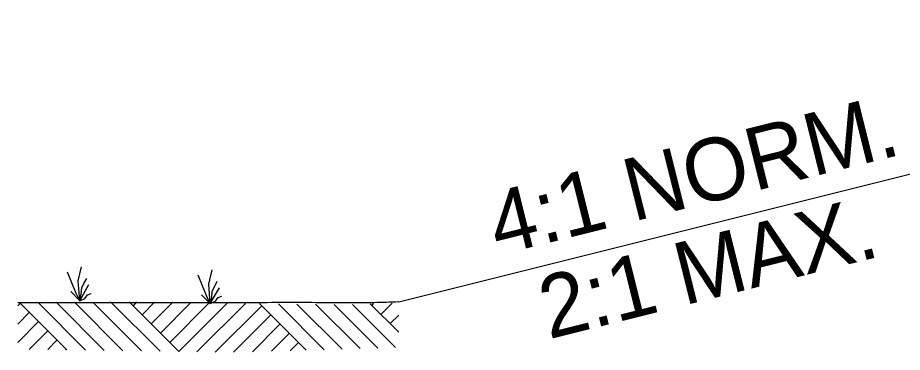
# Model space of a CAD drawing. Extents: x 1671357 to 13005564, y 567358 to 14261451.
# Drawn here: x 12758427.21 to 12758435.71, y 14259924.73 to 14259927.95 of the extents above; entities that cross this region are included whole.
import ezdxf

# ---------------------------------------------------------------- set-up
doc = ezdxf.new("R2010")
doc.units = 0
doc.layers.add('Default', color=7, linetype='Continuous')
doc.layers.add('R_Draft', color=7, linetype='Continuous')

msp = doc.modelspace()

# ---------------------------------------------------------------- linework, layer by layer
at = {"layer": 'Default'}
for p, q in [((12758430.8696, 14259925.2172), (12758441.7858, 14259927.947)), ((12758427.7872, 14259925.4186), (12758427.8197, 14259925.5536)), ((12758429.0423, 14259925.3886), (12758429.0748, 14259925.5261)), ((12758427.7697, 14259925.2986), (12758427.6847, 14259925.5036)), ((12758427.8422, 14259925.3936), (12758427.8697, 14259925.4436)), ((12758429.0248, 14259925.2686), (12758428.9398, 14259925.4736)), ((12758427.8022, 14259925.2286), (12758427.7872, 14259925.4186)), ((12758427.8022, 14259925.2286), (12758427.8897, 14259925.3836)), ((12758427.8172, 14259925.2911), (12758427.8222, 14259925.3511)), ((12758427.8222, 14259925.3511), (12758427.8422, 14259925.3936)), ((12758429.0573, 14259925.2011), (12758429.0423, 14259925.3886)), ((12758429.0573, 14259925.2011), (12758429.1448, 14259925.3536)), ((12758429.0773, 14259925.3211), (12758429.0973, 14259925.3636)), ((12758429.0973, 14259925.3636), (12758429.1248, 14259925.4161)), ((12758427.8022, 14259925.2286), (12758427.7172, 14259925.3161)), ((12758427.8022, 14259925.2286), (12758427.7697, 14259925.2986)), ((12758427.8022, 14259925.2286), (12758427.8172, 14259925.2911)), ((12758427.8022, 14259925.2286), (12758427.8522, 14259925.2511)), ((12758427.8522, 14259925.2511), (12758427.8772, 14259925.2861)), ((12758427.8772, 14259925.2861), (12758427.9122, 14259925.2986)), ((12758429.0573, 14259925.2011), (12758428.9723, 14259925.2861)), ((12758429.0573, 14259925.2011), (12758429.0248, 14259925.2686)), ((12758429.0573, 14259925.2011), (12758429.0723, 14259925.2611)), ((12758429.0723, 14259925.2611), (12758429.0773, 14259925.3211)), ((12758429.1073, 14259925.2236), (12758429.1323, 14259925.2586)), ((12758429.1323, 14259925.2586), (12758429.1673, 14259925.2711)), ((12758427.2321, 14259925.2061), (12758427.2059, 14259925.1798)), ((12758427.6772, 14259924.7585), (12758427.2271, 14259925.2086)), ((12758427.8572, 14259924.7535), (12758427.4022, 14259925.2111)), ((12758428.0372, 14259924.751), (12758427.5747, 14259925.2136)), ((12758428.2172, 14259924.7485), (12758427.7522, 14259925.2136)), ((12758428.3973, 14259924.746), (12758427.9272, 14259925.2161)), ((12758428.5748, 14259924.7435), (12758428.0997, 14259925.2186)), ((12758428.7548, 14259924.741), (12758428.2772, 14259925.2186)), ((12758428.3497, 14259925.2186), (12758428.3147, 14259925.1811)), ((12758428.5223, 14259925.2161), (12758428.4023, 14259925.0936)), ((12758428.6973, 14259925.2136), (12758428.4898, 14259925.006)), ((12758428.8723, 14259925.2111), (12758428.5798, 14259924.916)), ((12758429.0473, 14259925.2086), (12758428.6673, 14259924.8285)), ((12758429.2198, 14259925.2061), (12758428.7548, 14259924.741)), ((12758429.3948, 14259925.2036), (12758428.9273, 14259924.7385)), ((12758429.0573, 14259925.2011), (12758429.1073, 14259925.2236)), ((12758429.5524, 14259925.1811), (12758429.1048, 14259924.7335)), ((12758429.9799, 14259924.7535), (12758429.5324, 14259925.2011)), ((12758430.1524, 14259924.7585), (12758429.7124, 14259925.1986)), ((12758430.3249, 14259924.7635), (12758429.8899, 14259925.1961)), ((12758430.4974, 14259924.7685), (12758430.0699, 14259925.1961)), ((12758430.67, 14259924.7735), (12758430.2499, 14259925.1936)), ((12758430.84, 14259924.7785), (12758430.4249, 14259925.1936)), ((12758430.87, 14259924.926), (12758430.595, 14259925.1986)), ((12758430.625, 14259925.2011), (12758430.61, 14259925.1836)), ((12758430.8075, 14259925.2061), (12758430.6975, 14259925.0961)), ((12758427.3197, 14259925.1186), (12758427.2059, 14259925.0048)), ((12758429.6374, 14259925.0911), (12758429.2798, 14259924.7335)), ((12758430.87, 14259925.0911), (12758430.7875, 14259925.0085)), ((12758427.4072, 14259925.0285), (12758427.2059, 14259924.8273)), ((12758429.7274, 14259925.0035), (12758429.4623, 14259924.7385)), ((12758427.4947, 14259924.9385), (12758427.3172, 14259924.761)), ((12758429.8149, 14259924.9135), (12758429.6449, 14259924.7435)), ((12758427.5822, 14259924.8485), (12758427.4947, 14259924.761)), ((12758427.6697, 14259924.761), (12758427.6647, 14259924.7585)), ((12758429.9024, 14259924.8235), (12758429.8274, 14259924.7485))]:
    msp.add_line(p, q, dxfattribs=at)
msp.add_spline([(12758430.8696, 14259925.2172), (12758430.6321, 14259925.2097), (12758430.1195, 14259925.2097), (12758429.4344, 14259925.2097), (12758428.9344, 14259925.2097), (12758428.0793, 14259925.2097), (12758427.2517, 14259925.2097), (12758427.2059, 14259925.2097)], degree=3, dxfattribs=at)

# ---------------------------------------------------------------- texts
at = {"layer": 'R_Draft'}
for s, p in [('4:1 NORM.', (12758431.8233, 14259925.6627)), ('2:1 MAX. ', (12758432.3121, 14259924.8571))]:
    msp.add_text(s, height=0.60006, rotation=14.04, dxfattribs=at).set_placement(p)

doc.saveas('drawing.dxf')
